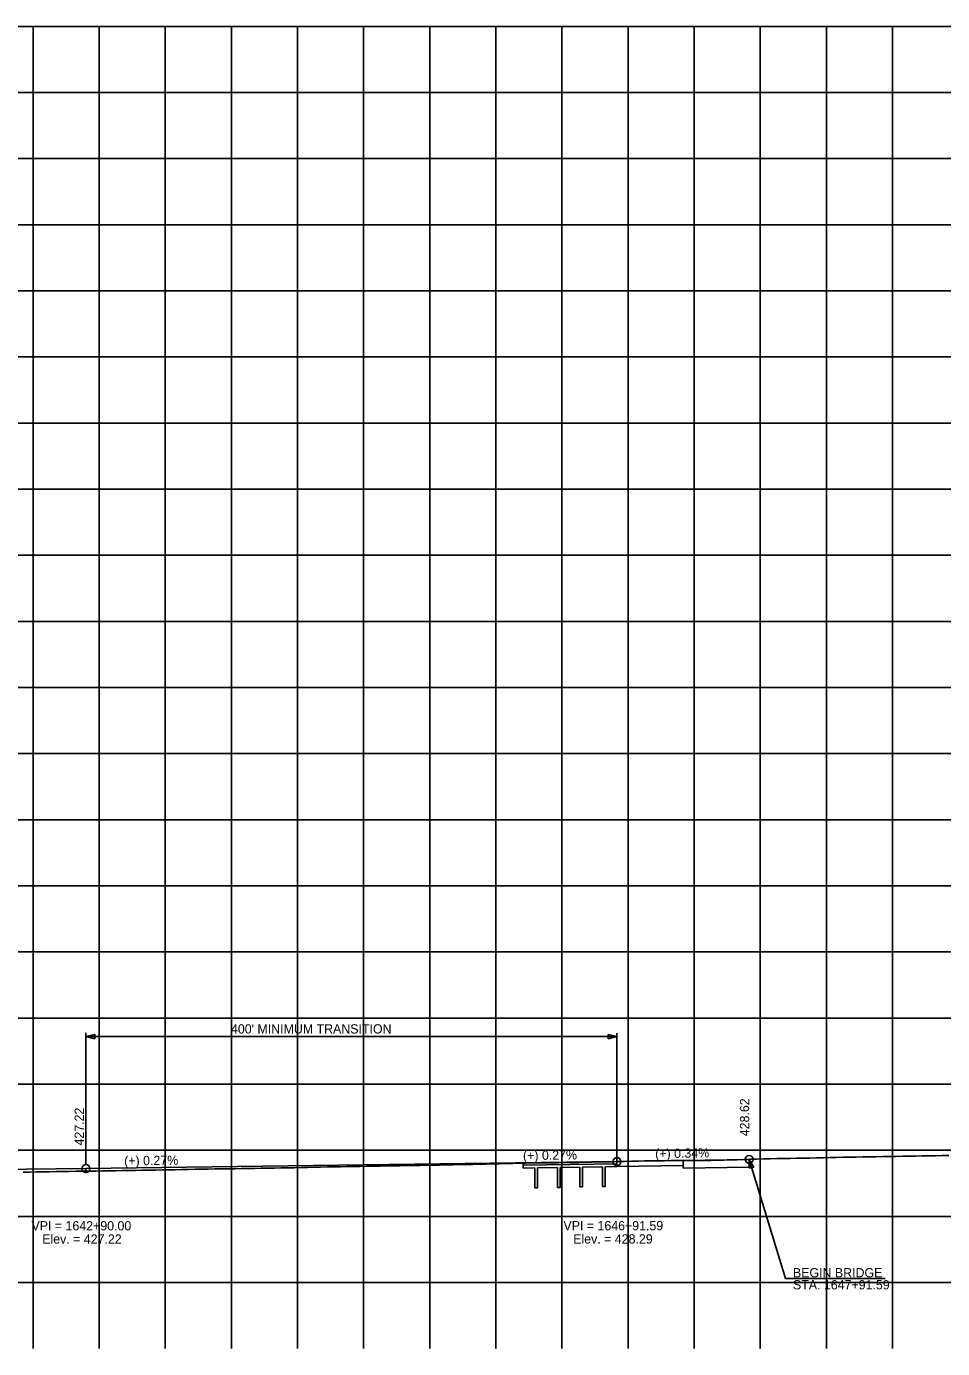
# Model space of a CAD drawing. Extents: x -90830 to 2015517, y -20856 to 836331.
# Drawn here: x 53168 to 53861, y -9797 to -8797 of the extents above; entities that cross this region are included whole.
import ezdxf

# ---------------------------------------------------------------- set-up
doc = ezdxf.new("R2010")
doc.units = 0
for name, color, linetype in [('Level 1', 7, 'Continuous'), ('RD_DDB_GradeTX', 7, 'Continuous'), ('RD_DDB_Profile_EX', 7, 'Continuous'), ('RD_DDB_Profile_Lbl', 7, 'Continuous'), ('RD_DDB_Profile_PR', 7, 'Continuous'), ('RD_DDB_VCLbl', 7, 'Continuous'), ('RD_PD_Final_TX', 7, 'Continuous')]:
    doc.layers.add(name, color=color, linetype=linetype)

msp = doc.modelspace()

# ---------------------------------------------------------------- linework, layer by layer
at = {"layer": 'Level 1'}
for p, q in [((52773.46, -8797.12), (54373.46, -8797.12)), ((53173.46, -8797.12), (53173.46, -9297.12)), ((53223.46, -8797.12), (53223.46, -9297.12)), ((53273.46, -8797.12), (53273.46, -9297.12)), ((53323.46, -8797.12), (53323.46, -9297.12)), ((53373.46, -8797.12), (53373.46, -9297.12)), ((53423.46, -8797.12), (53423.46, -9297.12)), ((53473.46, -8797.12), (53473.46, -9297.12)), ((53523.46, -8797.12), (53523.46, -9297.12)), ((53573.46, -8797.12), (53573.46, -9297.12)), ((53623.46, -8797.12), (53623.46, -9297.12)), ((53673.46, -8797.12), (53673.46, -9297.12)), ((53723.46, -8797.12), (53723.46, -9297.12)), ((53773.46, -8797.12), (53773.46, -9297.12)), ((53823.46, -8797.12), (53823.46, -9297.12)), ((52773.46, -8847.12), (54373.46, -8847.12)), ((52773.46, -8897.12), (54373.46, -8897.12)), ((52773.46, -8947.12), (54373.46, -8947.12)), ((52773.46, -8997.12), (54373.46, -8997.12)), ((52773.46, -9047.12), (54373.46, -9047.12)), ((52773.46, -9097.12), (54373.46, -9097.12)), ((52773.46, -9147.12), (54373.46, -9147.12)), ((52773.46, -9197.12), (54373.46, -9197.12)), ((52773.46, -9247.12), (54373.46, -9247.12)), ((52773.46, -9297.12), (54373.46, -9297.12)), ((52773.46, -9297.12), (54373.46, -9297.12)), ((53173.46, -9297.12), (53173.46, -9797.12)), ((53223.46, -9297.12), (53223.46, -9797.12)), ((53273.46, -9297.12), (53273.46, -9797.12)), ((53323.46, -9297.12), (53323.46, -9797.12)), ((53373.46, -9297.12), (53373.46, -9797.12)), ((53423.46, -9297.12), (53423.46, -9797.12)), ((53473.46, -9297.12), (53473.46, -9797.12)), ((53523.46, -9297.12), (53523.46, -9797.12)), ((53573.46, -9297.12), (53573.46, -9797.12)), ((53623.46, -9297.12), (53623.46, -9797.12)), ((53673.46, -9297.12), (53673.46, -9797.12)), ((53723.46, -9297.12), (53723.46, -9797.12)), ((53773.46, -9297.12), (53773.46, -9797.12)), ((53823.46, -9297.12), (53823.46, -9797.12)), ((52773.46, -9347.12), (54373.46, -9347.12)), ((52773.46, -9397.12), (54373.46, -9397.12)), ((52773.46, -9447.12), (54373.46, -9447.12)), ((52773.46, -9497.12), (54373.46, -9497.12)), ((52773.46, -9547.12), (54373.46, -9547.12)), ((52773.46, -9597.12), (54373.46, -9597.12)), ((52773.46, -9647.12), (54373.46, -9647.12)), ((52773.46, -9697.12), (54373.46, -9697.12)), ((52773.46, -9747.12), (54373.46, -9747.12))]:
    msp.add_line(p, q, dxfattribs=at)
at = {"layer": 'RD_DDB_GradeTX'}
for centre in [(53213.46, -9661.02), (53615.05, -9655.68), (53715.05, -9654)]:
    msp.add_circle(centre, 3, dxfattribs=at)
at = {"layer": 'RD_DDB_Profile_EX'}
for points in [[(53165.95, -9663.65), (53170.95, -9663.58), (53175.95, -9663.5), (53180.95, -9663.42), (53185.95, -9663.34), (53190.95, -9663.27), (53195.95, -9663.2), (53200.95, -9663.13), (53205.95, -9663.06), (53210.95, -9662.99), (53215.95, -9662.91), (53220.95, -9662.84), (53225.95, -9662.76), (53230.95, -9662.68), (53235.95, -9662.6), (53240.95, -9662.52), (53245.95, -9662.45), (53250.95, -9662.37), (53255.95, -9662.28), (53260.95, -9662.18), (53265.95, -9662.08), (53270.95, -9661.99), (53275.95, -9661.9), (53280.95, -9661.82), (53285.95, -9661.73), (53290.95, -9661.64), (53295.95, -9661.55), (53300.95, -9661.46), (53305.95, -9661.37), (53310.95, -9661.29), (53315.95, -9661.22), (53320.95, -9661.14), (53325.95, -9661.07), (53330.95, -9660.99), (53335.95, -9660.91), (53340.95, -9660.82), (53345.95, -9660.74), (53350.95, -9660.65), (53355.95, -9660.57), (53360.95, -9660.49), (53365.95, -9660.41), (53370.95, -9660.32), (53375.95, -9660.21), (53380.95, -9660.11), (53385.95, -9660), (53390.95, -9659.89), (53395.95, -9659.79), (53400.95, -9659.68), (53405.95, -9659.57), (53410.95, -9659.48), (53415.95, -9659.41), (53420.95, -9659.34)], [(53420.95, -9659.34), (53425.95, -9659.27), (53430.95, -9659.19), (53435.95, -9659.09), (53440.95, -9659), (53445.95, -9658.9), (53450.95, -9658.81), (53455.95, -9658.72), (53460.95, -9658.63), (53465.95, -9658.54), (53470.95, -9658.45), (53475.95, -9658.37), (53480.95, -9658.29), (53485.95, -9658.21), (53490.95, -9658.12), (53495.95, -9658.01), (53500.95, -9657.9), (53505.95, -9657.79), (53510.95, -9657.67), (53515.95, -9657.54), (53520.95, -9657.41), (53525.95, -9657.29), (53530.95, -9657.17), (53535.95, -9657.06), (53540.95, -9656.96), (53545.95, -9656.85), (53550.95, -9656.76), (53555.95, -9656.7), (53560.95, -9656.64), (53565.95, -9656.58), (53570.95, -9656.52), (53575.95, -9656.46), (53580.95, -9656.39), (53585.95, -9656.32), (53590.95, -9656.24), (53595.95, -9656.12), (53600.95, -9656.01), (53605.95, -9655.89), (53610.95, -9655.78), (53615.95, -9655.66), (53620.95, -9655.53), (53625.95, -9655.41), (53630.95, -9655.3), (53635.95, -9655.23), (53640.95, -9655.15), (53645.95, -9655.08), (53650.95, -9655.02), (53655.95, -9654.96), (53660.95, -9654.9), (53665.95, -9654.84), (53670.95, -9654.8), (53675.95, -9654.8), (53680.95, -9654.8), (53685.95, -9654.81), (53690.95, -9654.74), (53695.95, -9654.59), (53700.95, -9654.43), (53705.95, -9654.27), (53710.95, -9654.12), (53715.95, -9653.97), (53720.95, -9653.82), (53725.95, -9653.68), (53730.95, -9653.56), (53735.95, -9653.48), (53740.95, -9653.4), (53745.95, -9653.32), (53750.95, -9653.23), (53755.95, -9653.11), (53760.95, -9653), (53765.95, -9652.87), (53770.95, -9652.76), (53775.95, -9652.64), (53780.95, -9652.53), (53785.95, -9652.41), (53790.95, -9652.31), (53795.95, -9652.24), (53800.95, -9652.16), (53805.95, -9652.07), (53810.95, -9651.99), (53815.95, -9651.92), (53820.95, -9651.84), (53825.95, -9651.76), (53830.95, -9651.68), (53835.95, -9651.61), (53840.95, -9651.54), (53845.95, -9651.47), (53850.95, -9651.39), (53855.95, -9651.29), (53860.95, -9651.19), (53865.95, -9651.09)]]:
    msp.add_lwpolyline(points, dxfattribs=at)
at = {"layer": 'RD_DDB_Profile_PR'}
for p, q in [((53213.46, -9661.02), (53615.05, -9655.68)), ((53615.05, -9655.68), (53715.05, -9654)), ((52989.46, -9662.85), (53213.46, -9661.02))]:
    msp.add_line(p, q, dxfattribs=at)
at = {"layer": 'RD_DDB_VCLbl'}
for p, q in [((53213.46, -9558.3), (53213.46, -9658.02)), ((53615.05, -9655.68), (53615.05, -9558.66)), ((53213.46, -9561.16), (53615.05, -9561.16))]:
    msp.add_line(p, q, dxfattribs=at)
at = {"layer": 'RD_PD_Final_TX'}
for p, q in [((53615.05, -9655.68), (53544.05, -9656.89)), ((53544.05, -9656.89), (53544.05, -9660.64)), ((53615.05, -9657.32), (53544.05, -9658.53)), ((53572.05, -9660.16), (53587.05, -9659.91)), ((53587.05, -9659.91), (53587.05, -9674.89)), ((53589.05, -9659.87), (53604.05, -9659.62)), ((53589.05, -9674.89), (53589.05, -9659.87)), ((53604.05, -9659.62), (53604.05, -9674.6)), ((53606.05, -9659.58), (53615.05, -9659.43)), ((53606.05, -9674.6), (53606.05, -9659.58)), ((53665.05, -9654.85), (53615.05, -9655.68)), ((53615.05, -9659.43), (53615.05, -9655.68)), ((53665.05, -9658.6), (53615.05, -9659.43)), ((53715.05, -9654), (53665.05, -9654.85)), ((53665.05, -9660.68), (53665.05, -9654.85)), ((53665.05, -9654.85), (53665.05, -9658.6)), ((53715.05, -9659.83), (53665.05, -9660.68)), ((53715.05, -9654), (53715.05, -9659.83)), ((53213.46, -9661.02), (53213.46, -9662.95)), ((53544.05, -9660.64), (53553.05, -9660.49)), ((53553.05, -9660.49), (53553.05, -9675.47)), ((53555.05, -9660.45), (53570.05, -9660.2)), ((53555.05, -9675.47), (53555.05, -9660.45)), ((53570.05, -9660.2), (53570.05, -9675.18)), ((53572.05, -9675.18), (53572.05, -9660.16)), ((53553.05, -9675.47), (53555.05, -9675.47)), ((53570.05, -9675.18), (53572.05, -9675.18)), ((53587.05, -9674.89), (53589.05, -9674.89)), ((53604.05, -9674.6), (53606.05, -9674.6))]:
    msp.add_line(p, q, dxfattribs=at)
for points in [[(53220.06, -9562.81), (53213.46, -9561.16), (53220.06, -9559.51)], [(53608.45, -9559.51), (53615.05, -9561.16), (53608.45, -9562.81)], [(53715.4, -9660.79), (53715.05, -9654), (53718.56, -9659.83)]]:
    msp.add_lwpolyline(points, close=True, dxfattribs=at)
msp.add_lwpolyline([(53817.86, -9744.17), (53742.6, -9744.17), (53715.05, -9654)], dxfattribs=at)

# ---------------------------------------------------------------- texts
at = {"layer": 'RD_DDB_GradeTX'}
for s, rotation, p in [('(+) 0.27%', 0.76196, (53544.03, -9654.62)), ('(+) 0.34%', 0.96306, (53644.01, -9653.19)), ('(+) 0.27%', 0.76196, (53242.43, -9658.63))]:
    msp.add_text(s, height=7, rotation=rotation, dxfattribs=at).set_placement(p)
at = {"layer": 'RD_DDB_Profile_Lbl'}
for s, p in [('428.62', (53715.05, -9636.5)), ('427.22', (53211.87, -9643.52))]:
    msp.add_text(s, height=7, rotation=90, dxfattribs=at).set_placement(p)
for s, p in [('VPI = 1642+90.00', (53172.27, -9707.75)), ('VPI = 1646+91.59', (53574.56, -9707.68)), ('Elev. = 427.22', (53180.37, -9717.75)), ('Elev. = 428.29', (53581.96, -9717.68))]:
    msp.add_text(s, height=7, dxfattribs=at).set_placement(p)
at = {"layer": 'RD_DDB_VCLbl'}
msp.add_text("400' MINIMUM TRANSITION", height=7, dxfattribs=at).set_placement((53323.16, -9558.83))
at = {"layer": 'RD_PD_Final_TX'}
for s, p in [('BEGIN BRIDGE', (53748.16, -9743.27)), ('STA. 1647+91.59', (53748.16, -9752.37))]:
    msp.add_text(s, height=7, dxfattribs=at).set_placement(p)

doc.saveas('drawing.dxf')
